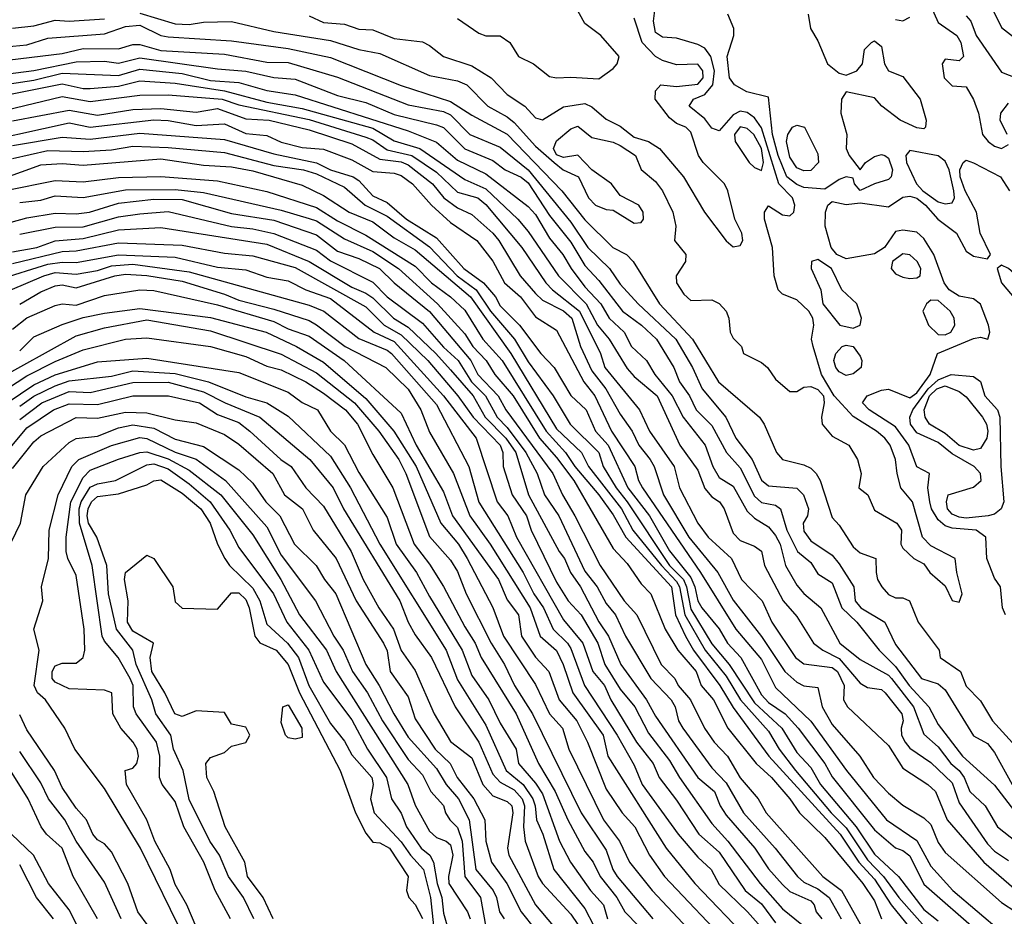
# Model space of a CAD drawing. Header units: metres. Extents: x -51132 to -49532, y -231222 to -229437.
# Tile 283 of 656: x -50718 to -50648, y -230371 to -230307. Entities that reach past the tile are written whole.
import ezdxf

# ---------------------------------------------------------------- set-up
doc = ezdxf.new("R2010")
doc.units = ezdxf.units.M
for name, color, linetype in [('CONTOUR_HALF', 8, 'Continuous'), ('CONTOUR_INDEX', 1, 'Continuous'), ('CONTOUR_INTER', 3, 'Continuous')]:
    doc.layers.add(name, color=color, linetype=linetype)

msp = doc.modelspace()

# ---------------------------------------------------------------- linework, layer by layer
at = {"layer": 'CONTOUR_HALF'}
for points, elevation in [([(-50662.277, -230306.759), (-50662.106, -230307.759), (-50661.58, -230308.639), (-50660.904, -230310.259), (-50660.08, -230310.936), (-50659.58, -230311.075), (-50658.833, -230310.759), (-50658.43, -230310.259), (-50658.277, -230309.259), (-50657.79, -230308.759), (-50657.58, -230308.641), (-50657.08, -230309.033), (-50656.863, -230310.259), (-50656.58, -230310.754), (-50655.58, -230311.175), (-50654.351, -230312.759), (-50653.929, -230314.259), (-50653.965, -230314.759), (-50654.08, -230314.861), (-50654.58, -230314.802), (-50655.767, -230314.259), (-50657.049, -230313.259), (-50657.58, -230312.672), (-50659.58, -230312.261), (-50659.903, -230312.759), (-50659.959, -230313.759), (-50659.541, -230315.259), (-50659.58, -230316.259), (-50659.373, -230316.759), (-50658.58, -230317.779), (-50658.22, -230317.259), (-50657.58, -230316.815), (-50657.08, -230316.674), (-50656.839, -230316.759), (-50656.58, -230316.936), (-50656.308, -230317.759), (-50656.39, -230318.259), (-50656.58, -230318.459), (-50657.58, -230318.748), (-50658.58, -230319.235), (-50658.985, -230318.759), (-50659.08, -230318.353), (-50659.578, -230318.259), (-50660.08, -230318.45), (-50661.08, -230319.145), (-50662.58, -230319.007), (-50663.08, -230318.795), (-50663.774, -230318.259), (-50664.4, -230316.759), (-50664.807, -230315.259), (-50665.08, -230312.631), (-50666.624, -230312.259), (-50667.477, -230311.759), (-50667.835, -230311.259), (-50668.011, -230309.759), (-50667.532, -230308.259), (-50667.524, -230307.759), (-50667.955, -230306.759)], 15.5), ([(-50720.08, -230309.171), (-50717.58, -230308.92), (-50716.08, -230308.451), (-50712.08, -230308.156), (-50710.58, -230307.619), (-50709.58, -230307.536), (-50708.08, -230308.256), (-50707.58, -230308.369), (-50703.08, -230308.652), (-50699.08, -230309.175), (-50696.08, -230309.811), (-50691.08, -230311.803), (-50687.58, -230312.934), (-50686.08, -230313.897), (-50683.58, -230315.241), (-50679.709, -230319.259), (-50678.08, -230321.317), (-50676.086, -230323.259), (-50675.13, -230323.759), (-50674.657, -230324.259), (-50672.8, -230327.259), (-50670.458, -230329.759), (-50668.617, -230332.759), (-50665.708, -230335.259), (-50665.377, -230335.759), (-50664.508, -230337.759), (-50664.08, -230338.256), (-50662.58, -230338.629), (-50662.08, -230338.876), (-50661.694, -230339.259), (-50661.421, -230339.759), (-50660.58, -230342.357), (-50660.08, -230342.896), (-50659.08, -230344.43), (-50658.58, -230344.873), (-50657.482, -230345.259), (-50657.469, -230346.259), (-50657.356, -230346.759), (-50657.052, -230347.259), (-50656.58, -230347.805), (-50656.08, -230348.06), (-50655.58, -230348.056), (-50655.095, -230348.259), (-50654.486, -230349.759), (-50652.988, -230351.759), (-50652.927, -230352.259), (-50651.491, -230353.259), (-50651.08, -230354.301), (-50650.08, -230355.342), (-50649.235, -230356.759), (-50647.58, -230358.57)], 15.5), ([(-50697.58, -230306.87), (-50696.58, -230307.339), (-50695.08, -230307.468), (-50694.08, -230307.806), (-50693.08, -230307.854), (-50691.58, -230308.478), (-50689.58, -230308.716), (-50689.08, -230308.961), (-50688.071, -230309.759), (-50686.08, -230310.408), (-50684.704, -230311.259), (-50683.58, -230312.448), (-50682.327, -230313.259), (-50681.58, -230314.096), (-50681.08, -230314.226), (-50679.58, -230313.312), (-50678.08, -230313.083), (-50677.58, -230313.313), (-50676.58, -230314.187), (-50675.58, -230314.69), (-50674.58, -230315.451), (-50673.576, -230315.759), (-50672.793, -230316.259), (-50671.101, -230318.259), (-50669.615, -230320.759), (-50668.08, -230322.793), (-50667.58, -230323.205), (-50667.08, -230323.131), (-50666.887, -230322.759), (-50666.975, -230322.259), (-50667.473, -230321.259), (-50667.954, -230319.259), (-50668.184, -230318.759), (-50669.692, -230317.259), (-50670.027, -230316.759), (-50670.58, -230315.11), (-50670.924, -230314.759), (-50671.58, -230314.499), (-50672.08, -230314.08), (-50673.094, -230312.759), (-50673.08, -230312.176), (-50672.691, -230311.759), (-50671.58, -230311.864), (-50670.08, -230311.718), (-50669.707, -230311.259), (-50669.72, -230310.759), (-50670.08, -230310.284), (-50671.58, -230310.349), (-50672.58, -230310.038), (-50673.08, -230309.757), (-50674.025, -230308.759), (-50674.58, -230307.034)], 14.5), ([(-50651.08, -230306.879), (-50650.755, -230307.259), (-50650.382, -230308.259), (-50648.58, -230310.863), (-50647.08, -230311.452)], 14.5), ([(-50720.58, -230311.191), (-50717.08, -230310.733), (-50714.08, -230310.119), (-50712.08, -230310.074), (-50711.08, -230310.224), (-50709.58, -230309.837), (-50704.08, -230310.633), (-50702.08, -230310.779), (-50700.08, -230311.226), (-50698.58, -230311.364), (-50695.58, -230312.502), (-50693.58, -230313.005), (-50691.58, -230313.861), (-50688.58, -230314.577), (-50688.08, -230314.763), (-50686.58, -230316.293), (-50684.58, -230317.1), (-50683.726, -230317.759), (-50682.58, -230318.28), (-50682.08, -230318.68), (-50680.58, -230321.002), (-50679.08, -230322.878), (-50678.08, -230324.548), (-50677.08, -230325.606), (-50675.411, -230327.759), (-50674.06, -230328.759), (-50673.015, -230329.759), (-50671.778, -230331.759), (-50671.384, -230332.759), (-50670.676, -230333.759), (-50670.195, -230334.759), (-50669.08, -230335.858), (-50668.062, -230337.759), (-50667.08, -230338.843), (-50666.08, -230340.853), (-50665.58, -230341.298), (-50664.58, -230341.503), (-50664.227, -230341.759), (-50663.783, -230343.259), (-50663.026, -230344.759), (-50662.08, -230345.537), (-50661.58, -230346.355), (-50660.58, -230346.981), (-50659.877, -230348.759), (-50658.832, -230349.759), (-50657.239, -230351.759), (-50656.08, -230352.897), (-50655.115, -230354.259), (-50653.73, -230355.759), (-50653.08, -230357.014), (-50651.349, -230359.259), (-50649.08, -230361.311), (-50647.205, -230363.759)], 16.5), ([(-50719.08, -230312.482), (-50715.08, -230311.673), (-50713.58, -230312.017), (-50713.08, -230312.019), (-50711.08, -230311.86), (-50709.58, -230311.475), (-50707.08, -230311.648), (-50703.58, -230312.179), (-50700.58, -230312.976), (-50698.08, -230313.426), (-50693.08, -230314.825), (-50691.58, -230315.708), (-50689.763, -230316.259), (-50686.58, -230318.451), (-50685.08, -230319.103), (-50682.826, -230321.259), (-50682.08, -230322.138), (-50679.944, -230325.259), (-50677.988, -230327.259), (-50677.175, -230328.759), (-50676.349, -230329.759), (-50675.08, -230331.816), (-50674.58, -230332.384), (-50672.952, -230333.759), (-50671.352, -230337.259), (-50670.08, -230339.01), (-50669.58, -230340.307), (-50669.08, -230340.897), (-50668.537, -230341.259), (-50668.228, -230341.759), (-50667.58, -230343.472), (-50667.08, -230344), (-50666.08, -230344.388), (-50665.58, -230344.743), (-50665.365, -230345.759), (-50664.036, -230348.259), (-50663.08, -230349.358), (-50661.882, -230351.259), (-50661.228, -230351.759), (-50660.08, -230352.341), (-50658.58, -230354.08), (-50658.08, -230354.384), (-50657.08, -230354.54), (-50656.825, -230354.759), (-50655.639, -230356.259), (-50655.558, -230356.759), (-50655.692, -230357.259), (-50655.661, -230357.759), (-50655.41, -230358.259), (-50655.08, -230358.69), (-50653.58, -230359.707), (-50652.08, -230361.133), (-50651.58, -230362.55), (-50649.58, -230365.463), (-50649.08, -230365.964), (-50648.08, -230366.622)], 17.5), ([(-50718.58, -230314.312), (-50714.58, -230313.539), (-50712.58, -230313.897), (-50710.08, -230313.511), (-50708.08, -230313.429), (-50705.58, -230313.683), (-50704.08, -230313.441), (-50702.08, -230314.156), (-50700.426, -230314.259), (-50697.58, -230314.94), (-50694.58, -230315.919), (-50692.58, -230317.005), (-50691.08, -230317.203), (-50690.58, -230317.404), (-50688.857, -230318.759), (-50688.056, -230319.759), (-50687.08, -230320.461), (-50686.08, -230320.93), (-50684.58, -230322.254), (-50684.158, -230322.759), (-50682.666, -230325.259), (-50681.58, -230326.52), (-50681.08, -230326.987), (-50679.58, -230327.755), (-50678.993, -230328.259), (-50678.385, -230330.259), (-50677.58, -230331.998), (-50676.601, -230333.259), (-50675.58, -230335.059), (-50674.724, -230336.259), (-50674.265, -230337.259), (-50673.459, -230338.259), (-50673.168, -230338.759), (-50672.511, -230340.759), (-50670.713, -230343.759), (-50668.67, -230346.259), (-50667.58, -230348.202), (-50665.58, -230350.784), (-50663.923, -230353.259), (-50663.08, -230354.006), (-50662.58, -230354.273), (-50661.58, -230354.387), (-50661.276, -230355.759), (-50660.58, -230357.015), (-50658.615, -230359.259), (-50657.643, -230360.759), (-50656.58, -230361.861), (-50655.58, -230362.723), (-50654.08, -230363.621), (-50653.58, -230364.092), (-50653.08, -230365.36), (-50652.58, -230366.06), (-50648.58, -230369.613), (-50647.58, -230370.267)], 18.5), ([(-50718.58, -230316.054), (-50715.08, -230315.453), (-50713.08, -230315.607), (-50709.58, -230315.168), (-50703.58, -230315.624), (-50700.08, -230316.629), (-50697.08, -230317.264), (-50696.08, -230317.776), (-50694.474, -230318.259), (-50694.08, -230318.52), (-50693.08, -230319.602), (-50692.08, -230320.071), (-50690.7, -230321.259), (-50688.58, -230322.572), (-50686.65, -230324.759), (-50685.241, -230325.759), (-50684.409, -230326.759), (-50684.08, -230327.389), (-50682.708, -230328.759), (-50681.197, -230330.759), (-50680.261, -230331.759), (-50679.08, -230333.743), (-50677.977, -230334.759), (-50677.314, -230336.259), (-50676.417, -230337.259), (-50675.043, -230340.259), (-50673.51, -230342.259), (-50672.08, -230344.713), (-50670.58, -230346.612), (-50670.293, -230347.259), (-50670.08, -230348.262), (-50669.801, -230348.759), (-50668.58, -230350.246), (-50667.992, -230351.259), (-50667.028, -230352.259), (-50665.58, -230354.9), (-50665.08, -230355.462), (-50663.891, -230356.259), (-50662.979, -230357.259), (-50661.091, -230359.759), (-50660.58, -230360.703), (-50657.58, -230364.463), (-50656.08, -230365.736), (-50655.58, -230365.921), (-50655.08, -230366.294), (-50654.08, -230368.294), (-50650.142, -230371.759)], 19.5), ([(-50667.08, -230314.738), (-50667.487, -230315.259), (-50667.431, -230315.759), (-50666.456, -230317.259), (-50666.08, -230317.607), (-50665.58, -230317.824), (-50665.444, -230317.259), (-50665.581, -230316.259), (-50666.12, -230315.259), (-50666.58, -230314.836), (-50667.08, -230314.738)], 14.5), ([(-50722.08, -230319.407), (-50716.58, -230317.416), (-50715.08, -230317.326), (-50713.58, -230317.44), (-50708.08, -230316.998), (-50705.08, -230317.434), (-50703.08, -230317.561), (-50701.58, -230317.835), (-50698.08, -230318.844), (-50696.58, -230319.578), (-50694.749, -230320.759), (-50693.08, -230321.45), (-50691.58, -230322.57), (-50690.08, -230323.427), (-50686.171, -230326.759), (-50683.323, -230330.759), (-50680.08, -230336.097), (-50678.32, -230337.759), (-50677.809, -230338.759), (-50675.473, -230341.759), (-50674.67, -230343.259), (-50672.656, -230345.759), (-50671.58, -230346.888), (-50671.374, -230347.259), (-50670.995, -230349.259), (-50669.556, -230351.759), (-50668.08, -230353.595), (-50667.06, -230355.259), (-50665.08, -230357.48), (-50664.316, -230358.759), (-50663.174, -230360.259), (-50660.634, -230363.259), (-50659.58, -230364.327), (-50658.08, -230366.573), (-50656.945, -230367.759), (-50655.86, -230369.259), (-50653.638, -230371.759)], 20.5), ([(-50648.303, -230349.259), (-50648.51, -230348.759), (-50648.656, -230347.259), (-50649.08, -230346.648), (-50649.631, -230345.259), (-50649.697, -230343.759), (-50650.37, -230343.259), (-50652.08, -230343.111), (-50652.58, -230342.955), (-50653.08, -230342.541), (-50653.53, -230341.759), (-50653.664, -230341.259), (-50653.811, -230340.259), (-50653.681, -230339.259), (-50654.58, -230338.79), (-50655.147, -230337.259), (-50656.08, -230335.945), (-50657.947, -230334.759), (-50658.417, -230334.259), (-50658.094, -230333.759), (-50657.08, -230333.349), (-50656.58, -230333.284), (-50655.08, -230333.909), (-50654.58, -230333.553), (-50653.641, -230332.259), (-50653.122, -230330.759), (-50650.58, -230329.69), (-50650.08, -230329.618), (-50649.55, -230329.759), (-50649.408, -230329.259), (-50649.498, -230328.759), (-50650.08, -230327.265), (-50650.58, -230326.887), (-50651.58, -230326.702), (-50652.285, -230326.259), (-50652.653, -230325.759), (-50653.372, -230323.759), (-50654.08, -230322.621), (-50654.58, -230322.172), (-50655.58, -230322.044), (-50656.08, -230322.128), (-50656.877, -230323.259), (-50657.58, -230323.706), (-50659.58, -230324.059), (-50660.25, -230323.759), (-50660.642, -230323.259), (-50661.079, -230321.759), (-50661.052, -230320.759), (-50660.87, -230320.259), (-50660.58, -230320.019), (-50659.58, -230320.229), (-50658.58, -230320.11), (-50656.58, -230320.381), (-50655.58, -230319.702), (-50655.08, -230319.629), (-50654.58, -230319.779), (-50653.956, -230320.259), (-50653.093, -230321.259), (-50651.764, -230322.259), (-50651.08, -230323.519), (-50650.58, -230323.868), (-50649.58, -230324.076), (-50649.364, -230323.759), (-50650.099, -230322.259), (-50650.348, -230320.759), (-50651.17, -230319.259), (-50651.522, -230318.259), (-50651.533, -230317.759), (-50651.29, -230317.259), (-50651.08, -230317.096), (-50650.58, -230317.276), (-50648.652, -230318.259), (-50648.016, -230319.259)], 15.5), ([(-50718.08, -230320.07), (-50716.58, -230319.905), (-50715.58, -230319.602), (-50713.58, -230319.723), (-50710.58, -230319.173), (-50707.08, -230319.167), (-50705.08, -230319.38), (-50699.58, -230320.626), (-50697.58, -230321.201), (-50697.08, -230321.388), (-50695.08, -230322.64), (-50693.08, -230323.546), (-50691.269, -230324.759), (-50688.516, -230327.259), (-50686.58, -230329.361), (-50685.996, -230330.259), (-50685.061, -230331.259), (-50684.445, -230332.259), (-50683.16, -230333.759), (-50681.282, -230336.759), (-50680.08, -230338.115), (-50678.859, -230339.759), (-50676.08, -230344.568), (-50675.08, -230345.629), (-50674.08, -230347.049), (-50673.406, -230347.759), (-50672.404, -230350.259), (-50671.506, -230351.759), (-50670.206, -230353.259), (-50669.846, -230354.259), (-50668.967, -230355.259), (-50667.966, -230357.259), (-50665.951, -230359.759), (-50664.863, -230360.759), (-50663.572, -230362.259), (-50662.889, -230363.259), (-50661.08, -230364.997), (-50658.4, -230368.259), (-50657.58, -230369.483), (-50657.09, -230370.759)], 21.5), ([(-50718.08, -230322.316), (-50715.58, -230321.832), (-50713.58, -230321.791), (-50711.08, -230321.101), (-50709.58, -230320.873), (-50707.58, -230320.717), (-50703.08, -230321.781), (-50701.58, -230321.937), (-50700.08, -230322.267), (-50697.08, -230323.462), (-50696.08, -230324.218), (-50693.08, -230325.709), (-50692.08, -230326.761), (-50689.58, -230328.624), (-50688.08, -230330.307), (-50687.046, -230331.259), (-50686.096, -230332.759), (-50685.115, -230333.759), (-50684.276, -230335.259), (-50683.58, -230335.989), (-50682.263, -230337.759), (-50681.46, -230339.259), (-50680.942, -230340.759), (-50679.916, -230342.259), (-50678.08, -230346.164), (-50677.208, -230347.259), (-50676.58, -230348.445), (-50675.92, -230349.259), (-50675.203, -230350.759), (-50673.413, -230353.759), (-50671.978, -230355.259), (-50671.68, -230355.759), (-50671.439, -230356.759), (-50671.15, -230357.259), (-50669.08, -230360.075), (-50668.08, -230361.131), (-50666.855, -230363.259), (-50664.606, -230365.759), (-50663.027, -230367.759), (-50662.58, -230368.161), (-50661.58, -230368.626), (-50660.776, -230369.259), (-50659.944, -230370.759)], 22.5), ([(-50718.58, -230324.401), (-50715.08, -230323.551), (-50714.08, -230323.497), (-50711.08, -230322.932), (-50706.58, -230323.1), (-50703.58, -230323.655), (-50701.58, -230323.858), (-50698.58, -230324.669), (-50693.58, -230327.463), (-50692.277, -230328.759), (-50691.08, -230329.446), (-50689.191, -230331.259), (-50687.065, -230333.759), (-50685.983, -230335.259), (-50684.081, -230337.259), (-50683.893, -230337.759), (-50683.862, -230338.759), (-50683.225, -230340.759), (-50682.21, -230342.259), (-50681.883, -230343.259), (-50680.08, -230346.932), (-50679.258, -230348.259), (-50678.344, -230349.259), (-50677.15, -230351.259), (-50676.653, -230352.759), (-50675.58, -230354.511), (-50674.541, -230355.759), (-50673.58, -230357.628), (-50672.08, -230359.555), (-50671.375, -230360.759), (-50669.08, -230364.015), (-50667.96, -230365.259), (-50665.679, -230368.259), (-50664.08, -230370.052), (-50661.353, -230372.259)], 23.5), ([(-50719.886, -230326.759), (-50716.369, -230325.259), (-50715.58, -230325.033), (-50714.08, -230325.156), (-50712.58, -230324.895), (-50711.58, -230324.565), (-50710.08, -230324.438), (-50706.08, -230324.979), (-50697.58, -230327.341), (-50696.547, -230327.759), (-50694.08, -230329.693), (-50692.08, -230330.52), (-50691.761, -230330.759), (-50688.58, -230334.368), (-50686.289, -230338.759), (-50685.58, -230341.282), (-50682.44, -230346.259), (-50681.693, -230347.759), (-50681.013, -230348.759), (-50680.32, -230350.259), (-50679.308, -230351.259), (-50679.08, -230351.643), (-50678.104, -230354.259), (-50675.799, -230357.759), (-50674.58, -230359.878), (-50674.022, -230361.259), (-50671.463, -230364.759), (-50670.08, -230366.398), (-50669.142, -230367.259), (-50668.58, -230368.323), (-50666.557, -230370.259), (-50665.249, -230371.759)], 24.5), ([(-50648.58, -230324.504), (-50648.883, -230324.759), (-50648.585, -230325.759), (-50647.58, -230326.958), (-50647.441, -230325.759), (-50647.509, -230325.259), (-50648.08, -230324.747), (-50648.58, -230324.504)], 15.5), ([(-50718.58, -230329.042), (-50717.58, -230328.231), (-50715.58, -230327.36), (-50715.08, -230327.25), (-50714.08, -230327.337), (-50712.08, -230326.652), (-50709.58, -230326.256), (-50708.58, -230326.297), (-50704.08, -230327.317), (-50700.08, -230328.508), (-50699.08, -230329.006), (-50697.58, -230329.529), (-50695.117, -230331.259), (-50691.08, -230334.98), (-50690.022, -230337.259), (-50688.08, -230340.548), (-50687.438, -230342.259), (-50684.198, -230346.759), (-50683.58, -230348.198), (-50682.777, -230349.259), (-50682.562, -230350.759), (-50681.58, -230352.24), (-50680.629, -230353.259), (-50679.899, -230355.259), (-50678.653, -230356.759), (-50677.881, -230358.259), (-50676.58, -230361.596), (-50675.448, -230363.259), (-50674.532, -230364.259), (-50673.492, -230366.259), (-50672.443, -230367.759), (-50667.708, -230372.759)], 25.5), ([(-50719.988, -230332.759), (-50714.08, -230329.522), (-50712.08, -230328.939), (-50709.08, -230328.374), (-50704.58, -230329.164), (-50699.58, -230330.817), (-50697.08, -230332.13), (-50694.373, -230334.259), (-50692.668, -230336.259), (-50691.237, -230338.259), (-50690.748, -230339.259), (-50689.08, -230343.709), (-50687.58, -230345.383), (-50687.08, -230346.184), (-50686.475, -230347.759), (-50684.711, -230351.259), (-50683.754, -230352.759), (-50683.058, -230354.259), (-50681.776, -230356.259), (-50678.336, -230363.259), (-50676.58, -230365.903), (-50676.099, -230367.259), (-50675.79, -230367.759), (-50673.268, -230370.759)], 26.5), ([(-50659.867, -230330.259), (-50659.58, -230330.168), (-50659.08, -230330.267), (-50658.58, -230330.94), (-50658.466, -230331.259), (-50658.511, -230331.759), (-50659.08, -230332.209), (-50659.58, -230332.317), (-50660.08, -230332.069), (-50660.309, -230331.759), (-50660.446, -230331.259), (-50660.321, -230330.759), (-50659.867, -230330.259)], 15.5), ([(-50718.972, -230334.259), (-50717.08, -230332.987), (-50715.58, -230332.274), (-50712.58, -230331.363), (-50709.08, -230331.095), (-50702.58, -230332.103), (-50699.08, -230333.497), (-50698.08, -230334.224), (-50697.01, -230334.759), (-50696.09, -230336.259), (-50695.08, -230337.217), (-50694.08, -230339.174), (-50692.08, -230342.369), (-50691.439, -230344.259), (-50689.982, -230346.259), (-50689.08, -230347.959), (-50686.751, -230351.759), (-50686.08, -230353.547), (-50684.873, -230355.259), (-50684.08, -230356.909), (-50682.941, -230358.759), (-50682.763, -230359.759), (-50681.58, -230361.149), (-50681.08, -230361.925), (-50679.869, -230365.259), (-50679.083, -230366.759), (-50677.689, -230368.759), (-50676.746, -230369.759), (-50676.476, -230370.759)], 27.5), ([(-50718.08, -230335.423), (-50716.504, -230334.259), (-50714.58, -230333.457), (-50713.08, -230333.511), (-50710.08, -230332.821), (-50707.58, -230332.796), (-50705.08, -230333.474), (-50703.527, -230334.259), (-50701.08, -230335.263), (-50697.533, -230338.259), (-50695.889, -230340.259), (-50695.163, -230341.759), (-50691.171, -230348.259), (-50690.59, -230349.759), (-50690.08, -230350.676), (-50688.942, -230352.259), (-50687.261, -230355.759), (-50685.573, -230358.259), (-50684.58, -230360.513), (-50684.08, -230361.078), (-50683.08, -230361.643), (-50682.51, -230362.259), (-50682.342, -230362.759), (-50682.415, -230364.259), (-50682.304, -230365.259), (-50681.372, -230367.759), (-50681.064, -230368.259), (-50679.08, -230370.437), (-50677.58, -230372.614)], 28.5), ([(-50653.153, -230333.259), (-50652.58, -230333.054), (-50651.58, -230333.453), (-50651.08, -230333.829), (-50649.922, -230335.259), (-50649.653, -230335.759), (-50649.558, -230336.259), (-50649.624, -230336.759), (-50650.08, -230337.483), (-50650.58, -230337.597), (-50651.58, -230337.265), (-50652.58, -230336.425), (-50653.682, -230335.759), (-50653.992, -230335.259), (-50654.068, -230334.759), (-50653.674, -230333.759), (-50653.153, -230333.259)], 16.5), ([(-50718.58, -230338.888), (-50717.08, -230337.02), (-50716.58, -230336.597), (-50714.08, -230335.28), (-50712.58, -230335.328), (-50710.58, -230334.913), (-50709.08, -230334.95), (-50707.08, -230335.457), (-50705.58, -230335.656), (-50703.58, -230336.498), (-50702.58, -230337.179), (-50700.154, -230339.259), (-50699.331, -230340.759), (-50698.065, -230341.759), (-50697.296, -230343.259), (-50695.677, -230345.259), (-50694.272, -230348.259), (-50692.328, -230351.259), (-50692.08, -230351.788), (-50691.866, -230353.259), (-50690.58, -230355.062), (-50690.08, -230356.607), (-50688.676, -230358.759), (-50687.605, -230359.759), (-50687.11, -230360.759), (-50685.933, -230362.259), (-50685.163, -230363.759), (-50685.092, -230365.259), (-50684.676, -230366.759), (-50683.602, -230368.259), (-50682.593, -230370.259), (-50681.58, -230371.532)], 29.5), ([(-50706.332, -230372.259), (-50709.536, -230365.759), (-50712.08, -230361.527), (-50714.176, -230358.759), (-50714.889, -230357.259), (-50716.26, -230355.259), (-50716.809, -230354.759), (-50717.061, -230354.259), (-50716.703, -230351.759), (-50717.079, -230350.259), (-50716.435, -230348.259), (-50716.525, -230347.259), (-50716.041, -230345.259), (-50715.987, -230343.259), (-50715.368, -230340.759), (-50714.39, -230338.759), (-50713.898, -230338.259), (-50711.58, -230337.278), (-50709.58, -230336.695), (-50709.08, -230336.766), (-50707.08, -230337.741), (-50705.58, -230338.246), (-50703.505, -230339.759), (-50700.58, -230343.033), (-50699.58, -230345.027), (-50697.133, -230348.259), (-50695.845, -230350.759), (-50695.185, -230351.759), (-50694.528, -230353.259), (-50693.467, -230354.759), (-50692.399, -230356.759), (-50690.58, -230359.494), (-50689.58, -230360.573), (-50688.986, -230361.759), (-50688.08, -230362.739), (-50687.942, -230363.259), (-50687.63, -230363.759), (-50687.08, -230364.288), (-50686.756, -230365.259), (-50686.574, -230367.759), (-50685.454, -230369.259), (-50685.08, -230371.349)], 30.5), ([(-50703.158, -230370.759), (-50704.255, -230368.759), (-50705.046, -230366.759), (-50706.46, -230364.259), (-50707.08, -230362.457), (-50708, -230361.259), (-50708.173, -230360.759), (-50708.17, -230359.259), (-50708.385, -230358.259), (-50709.834, -230356.259), (-50710.021, -230355.759), (-50710.058, -230354.259), (-50710.268, -230353.759), (-50711.106, -230352.259), (-50712.08, -230351.116), (-50712.232, -230350.759), (-50712.961, -230345.759), (-50713.858, -230342.759), (-50713.88, -230341.759), (-50713.735, -230341.259), (-50713.08, -230340.227), (-50712.58, -230339.987), (-50711.301, -230339.759), (-50709.08, -230338.631), (-50708.58, -230338.561), (-50707.58, -230338.93), (-50706.08, -230339.973), (-50704.588, -230341.259), (-50703.215, -230343.259), (-50702.58, -230344.483), (-50700.113, -230347.759), (-50699.176, -230349.759), (-50697.606, -230351.759), (-50696.58, -230354.01), (-50694.58, -230356.678), (-50693.46, -230358.759), (-50692.122, -230360.759), (-50691.768, -230362.259), (-50691.08, -230363.285), (-50690.7, -230364.259), (-50689.667, -230365.759), (-50689.058, -230366.259), (-50688.78, -230366.759), (-50688.527, -230368.259), (-50688.203, -230369.259), (-50688.08, -230370.364), (-50687.679, -230371.759)], 31.5), ([(-50700.138, -230370.759), (-50700.854, -230369.259), (-50701.947, -230367.759), (-50702.146, -230366.759), (-50703.525, -230364.259), (-50704.343, -230361.759), (-50704.831, -230360.759), (-50704.897, -230359.759), (-50704.58, -230359.352), (-50703.58, -230358.992), (-50703.08, -230358.537), (-50702.08, -230358.275), (-50701.791, -230357.759), (-50702.08, -230357.204), (-50703.08, -230356.995), (-50703.58, -230356.152), (-50705.58, -230356.052), (-50706.58, -230356.448), (-50707.104, -230356.259), (-50707.798, -230354.759), (-50708.723, -230353.259), (-50708.833, -230352.259), (-50708.597, -230351.259), (-50710.08, -230350.397), (-50710.439, -230349.759), (-50710.406, -230348.259), (-50710.66, -230346.759), (-50710.601, -230346.259), (-50709.08, -230345.033), (-50708.58, -230345.267), (-50707.248, -230347.259), (-50707.08, -230348.328), (-50706.58, -230348.79), (-50704.08, -230348.849), (-50703.08, -230347.693), (-50702.58, -230347.703), (-50702.08, -230348.171), (-50701.848, -230348.759), (-50701.445, -230350.759), (-50701.08, -230351.222), (-50699.93, -230351.759), (-50699.068, -230352.759), (-50698.28, -230354.759), (-50695.399, -230360.259), (-50694.319, -230363.259), (-50693.58, -230364.706), (-50693.08, -230365.331), (-50692.58, -230365.391), (-50691.905, -230365.759), (-50690.58, -230367.754), (-50690.708, -230368.759), (-50690.54, -230369.259), (-50690.08, -230369.738), (-50689.58, -230370.746)], 32.5), ([(-50710.887, -230370.759), (-50712.08, -230368.174), (-50714.086, -230365.259), (-50714.881, -230363.759), (-50716.035, -230362.259), (-50716.58, -230361.125), (-50718.08, -230358.912)], 29.5), ([(-50712.97, -230373.259), (-50714.58, -230370.113), (-50716.046, -230368.259), (-50717.107, -230366.259), (-50718.667, -230364.759)], 28.5)]:
    msp.add_lwpolyline(points, dxfattribs=dict(at, elevation=elevation))
at = {"layer": 'CONTOUR_INDEX'}
for points, elevation in [([(-50709.58, -230306.684), (-50707.08, -230307.432), (-50706.08, -230307.479), (-50705.08, -230307.321), (-50703.08, -230307.285), (-50700.08, -230307.99), (-50696.08, -230308.625), (-50694.08, -230309.267), (-50692.58, -230309.547), (-50689.08, -230311.103), (-50687.08, -230311.476), (-50686.433, -230311.759), (-50684.953, -230313.259), (-50683.58, -230314.01), (-50683.08, -230314.418), (-50681.58, -230316.086), (-50680.254, -230317.259), (-50679.614, -230317.759), (-50678.519, -230318.259), (-50677.813, -230319.759), (-50677.327, -230320.259), (-50676.58, -230320.575), (-50676.08, -230320.612), (-50674.58, -230321.552), (-50674.08, -230321.505), (-50673.931, -230321.259), (-50673.961, -230320.759), (-50674.245, -230320.259), (-50675.58, -230319.574), (-50676.201, -230318.759), (-50677.587, -230317.759), (-50678.58, -230316.722), (-50679.58, -230316.908), (-50680.08, -230316.707), (-50680.301, -230316.259), (-50680.08, -230315.72), (-50679.08, -230314.865), (-50678.58, -230314.674), (-50677.58, -230315.475), (-50676.08, -230315.809), (-50675.58, -230316.043), (-50674.487, -230316.759), (-50674.08, -230317.743), (-50673.08, -230318.592), (-50672.58, -230319.246), (-50671.843, -230320.759), (-50671.634, -230321.759), (-50671.729, -230322.759), (-50670.931, -230323.759), (-50670.945, -230324.259), (-50671.625, -230325.259), (-50671.599, -230325.759), (-50671.08, -230326.573), (-50670.58, -230327.011), (-50669.08, -230326.957), (-50668.58, -230327.218), (-50668.079, -230327.759), (-50667.889, -230328.259), (-50667.788, -230329.259), (-50667.58, -230329.672), (-50666.998, -230330.259), (-50666.839, -230330.759), (-50665.58, -230331.406), (-50665.146, -230331.759), (-50664.58, -230332.568), (-50663.58, -230333.462), (-50663.08, -230333.446), (-50662.58, -230333.156), (-50662.08, -230333.086), (-50661.58, -230333.308), (-50661.194, -230333.759), (-50661.127, -230334.259), (-50661.33, -230335.259), (-50661.274, -230335.759), (-50660.58, -230336.618), (-50659.387, -230337.259), (-50658.784, -230338.259), (-50658.527, -230339.259), (-50658.678, -230340.259), (-50658.044, -230340.759), (-50657.58, -230341.847), (-50656, -230342.759), (-50655.662, -230343.259), (-50655.718, -230344.259), (-50655.58, -230344.527), (-50654.801, -230345.259), (-50654.08, -230345.632), (-50653.653, -230346.259), (-50652.58, -230347.196), (-50652.08, -230348.234), (-50651.58, -230348.354), (-50651.368, -230347.759), (-50651.753, -230346.259), (-50651.859, -230345.259), (-50653.58, -230344.378), (-50654.168, -230343.759), (-50654.875, -230341.259), (-50655.705, -230340.259), (-50655.978, -230339.259), (-50656.08, -230338.252), (-50656.469, -230337.259), (-50656.835, -230336.759), (-50657.435, -230336.259), (-50659.08, -230335.231), (-50660.427, -230333.759), (-50661.337, -230332.259), (-50661.917, -230330.259), (-50662.042, -230329.759), (-50661.876, -230328.759), (-50661.947, -230328.259), (-50662.219, -230327.759), (-50663.08, -230326.955), (-50664.08, -230326.573), (-50664.398, -230326.259), (-50664.679, -230325.259), (-50664.787, -230323.259), (-50665.36, -230321.259), (-50665.355, -230320.759), (-50665.08, -230320.32), (-50664.08, -230320.941), (-50663.58, -230321.014), (-50663.28, -230320.759), (-50663.222, -230320.259), (-50663.383, -230319.759), (-50664.339, -230318.759), (-50665.58, -230314.786), (-50666.08, -230314.083), (-50666.58, -230313.716), (-50667.08, -230313.607), (-50667.58, -230313.873), (-50668.58, -230314.999), (-50669.08, -230314.827), (-50669.58, -230314.155), (-50670.69, -230313.259), (-50670.399, -230312.759), (-50669.58, -230312.437), (-50669.02, -230311.759), (-50668.893, -230310.759), (-50669.153, -230309.759), (-50669.58, -230309.156), (-50670.08, -230308.912), (-50671.58, -230308.45), (-50672.58, -230308.372), (-50673.08, -230308.051), (-50673.228, -230307.259), (-50673.08, -230306.109)], 15), ([(-50653.58, -230306.183), (-50653.08, -230307.352), (-50651.758, -230308.259), (-50651.467, -230308.759), (-50651.282, -230309.759), (-50651.58, -230310.063), (-50652.58, -230309.949), (-50652.775, -230310.259), (-50652.639, -230311.259), (-50652.08, -230311.822), (-50651.08, -230311.898), (-50650.58, -230312.79), (-50650.226, -230313.759), (-50649.941, -230315.259), (-50649.54, -230315.759), (-50649.08, -230316.1), (-50648.58, -230316.27), (-50648.08, -230315.981)], 15), ([(-50718.58, -230307.737), (-50717.08, -230307.577), (-50715.58, -230307.186), (-50714.58, -230307.248), (-50712.08, -230307.092)], 15), ([(-50656.08, -230307.125), (-50655.58, -230307.22), (-50655.08, -230306.975)], 15), ([(-50648.187, -230315.259), (-50648.689, -230314.259), (-50648.637, -230313.759), (-50648.08, -230313.046)], 15), ([(-50718.58, -230316.958), (-50716.08, -230316.409), (-50713.58, -230316.461), (-50711.58, -230316.356), (-50710.08, -230316.086), (-50707.58, -230316.2), (-50703.58, -230316.54), (-50700.08, -230317.465), (-50697.984, -230317.759), (-50697.08, -230318.054), (-50695.08, -230318.995), (-50693.626, -230320.259), (-50692.08, -230321.04), (-50689.08, -230323.228), (-50687.104, -230325.259), (-50685.762, -230326.259), (-50684.751, -230327.759), (-50683.061, -230329.759), (-50682.08, -230331.357), (-50680.314, -230333.759), (-50679.12, -230335.759), (-50677.092, -230337.759), (-50676.781, -230338.759), (-50675.858, -230340.259), (-50675.074, -230341.259), (-50672.08, -230345.756), (-50671.102, -230346.759), (-50670.882, -230347.259), (-50670.58, -230348.855), (-50669.08, -230351.293), (-50667.855, -230352.759), (-50666.08, -230355.48), (-50664.138, -230357.259), (-50663.08, -230358.994), (-50662.08, -230360.055), (-50661.399, -230361.259), (-50658.875, -230364.259), (-50657.58, -230366.184), (-50655.867, -230367.759), (-50654.08, -230370.104), (-50653.08, -230370.905)], 20), ([(-50655.08, -230316.394), (-50655.37, -230316.759), (-50655.319, -230317.259), (-50654.615, -230318.759), (-50654.159, -230319.259), (-50653.08, -230320.023), (-50652.58, -230320.184), (-50652.08, -230320.092), (-50651.903, -230319.759), (-50651.955, -230319.259), (-50652.302, -230317.759), (-50652.58, -230317.15), (-50653.08, -230316.771), (-50655.08, -230316.394)], 15), ([(-50661.58, -230324.116), (-50662.044, -230324.259), (-50662.061, -230324.759), (-50661.365, -230326.259), (-50661.224, -230327.259), (-50660.037, -230328.759), (-50659.08, -230328.962), (-50658.597, -230328.759), (-50658.485, -230328.259), (-50658.833, -230327.259), (-50659.896, -230326.259), (-50660.624, -230324.759), (-50661.58, -230324.116)], 15), ([(-50655.58, -230323.717), (-50656.292, -230324.259), (-50656.406, -230324.759), (-50656.08, -230325.118), (-50655.58, -230325.356), (-50655.08, -230325.461), (-50654.58, -230325.412), (-50654.347, -230325.259), (-50654.293, -230324.759), (-50654.55, -230324.259), (-50655.08, -230323.786), (-50655.58, -230323.717)], 15), ([(-50718.08, -230327.261), (-50716.58, -230326.391), (-50715.58, -230325.97), (-50715.08, -230325.915), (-50714.08, -230326.112), (-50711.336, -230325.259), (-50710.58, -230325.148), (-50709.08, -230325.245), (-50706.58, -230325.657), (-50703.58, -230326.56), (-50702.58, -230326.988), (-50700.08, -230327.63), (-50697.58, -230328.438), (-50697.08, -230328.734), (-50695.05, -230330.259), (-50692.172, -230331.759), (-50690.58, -230333.293), (-50689.689, -230334.759), (-50689.08, -230336.331), (-50687.374, -230339.259), (-50686.212, -230342.259), (-50684.777, -230344.259), (-50681.956, -230348.759), (-50681.234, -230350.759), (-50680.08, -230351.771), (-50679.611, -230352.759), (-50678.933, -230354.759), (-50676.789, -230357.759), (-50676.447, -230359.259), (-50672.333, -230365.759), (-50670.295, -230368.259), (-50666.452, -230372.259)], 25), ([(-50653.58, -230326.996), (-50653.892, -230327.259), (-50654.144, -230327.759), (-50653.746, -230328.759), (-50653.08, -230329.414), (-50652.58, -230329.436), (-50652.174, -230329.259), (-50651.885, -230328.759), (-50651.926, -230328.259), (-50652.214, -230327.759), (-50653.08, -230327.014), (-50653.58, -230326.996)], 15), ([(-50719.001, -230344.759), (-50718.023, -230342.759), (-50717.648, -230340.759), (-50716.428, -230338.759), (-50714.58, -230337.07), (-50714.08, -230336.765), (-50712.58, -230336.605), (-50711.08, -230336.031), (-50710.08, -230335.82), (-50708.58, -230336.047), (-50707.08, -230336.823), (-50705.08, -230337.342), (-50702.58, -230338.997), (-50701.58, -230339.941), (-50700.65, -230341.259), (-50699.675, -230342.259), (-50698.632, -230344.259), (-50697.101, -230345.759), (-50696.508, -230346.759), (-50695.7, -230347.759), (-50693.58, -230352.766), (-50692.643, -230354.259), (-50691.609, -230356.259), (-50690.58, -230357.904), (-50688.58, -230360.123), (-50687.902, -230361.259), (-50687.015, -230362.259), (-50686.254, -230363.759), (-50685.784, -230367.259), (-50684.572, -230368.759), (-50684.339, -230369.259), (-50684.129, -230370.259), (-50683.789, -230370.759)], 30), ([(-50708.977, -230371.259), (-50709.721, -230370.259), (-50710.415, -230368.259), (-50711.58, -230366.008), (-50712.08, -230365.455), (-50712.58, -230365.178), (-50712.905, -230364.759), (-50713.345, -230363.759), (-50714.08, -230362.929), (-50715.08, -230361.458), (-50715.625, -230360.259), (-50717.58, -230357.38), (-50718.08, -230356.316)], 30)]:
    msp.add_lwpolyline(points, dxfattribs=dict(at, elevation=elevation))
at = {"layer": 'CONTOUR_INTER'}
for points, elevation in [([(-50687.08, -230307.051), (-50685.58, -230308.103), (-50685.08, -230308.293), (-50684.08, -230308.279), (-50683.388, -230308.759), (-50682.765, -230309.759), (-50681.723, -230310.259), (-50680.58, -230311.167), (-50680.08, -230311.27), (-50679.08, -230311.202), (-50677.08, -230311.32), (-50676.08, -230310.589), (-50675.78, -230310.259), (-50675.642, -230309.759), (-50676.955, -230308.259), (-50678.08, -230307.427), (-50678.709, -230306.259)], 14), ([(-50649.301, -230306.259), (-50648.58, -230307.693), (-50647.21, -230308.759)], 14), ([(-50719.58, -230310.083), (-50715.08, -230309.547), (-50713.58, -230309.18), (-50711.08, -230309.215), (-50710.08, -230308.894), (-50709.58, -230308.908), (-50708.08, -230309.321), (-50703.58, -230309.582), (-50700.58, -230310.156), (-50699.08, -230310.173), (-50695.58, -230311.212), (-50690.58, -230313.169), (-50688.08, -230313.651), (-50687.58, -230313.868), (-50686.21, -230315.259), (-50684.08, -230316.17), (-50682.08, -230317.778), (-50679.08, -230321.468), (-50677.87, -230323.259), (-50676.338, -230324.759), (-50675.58, -230325.853), (-50674.307, -230327.259), (-50671.632, -230329.759), (-50670.447, -230331.759), (-50669.773, -230333.259), (-50668.106, -230335.259), (-50667.38, -230336.759), (-50666.238, -230338.259), (-50665.58, -230339.72), (-50665.08, -230340.123), (-50663.08, -230340.285), (-50662.592, -230340.759), (-50662.244, -230341.759), (-50662.311, -230342.259), (-50662.623, -230342.759), (-50662.58, -230343.321), (-50662.08, -230344.027), (-50660.58, -230345.03), (-50660.08, -230345.639), (-50659.039, -230347.259), (-50658.946, -230348.259), (-50658.539, -230348.759), (-50656.842, -230349.759), (-50656.08, -230351.339), (-50654.252, -230353.759), (-50653.08, -230354.142), (-50652.58, -230354.547), (-50650.58, -230357.82), (-50649.58, -230358.343), (-50649.08, -230358.988), (-50647.838, -230361.259)], 16), ([(-50720.08, -230311.874), (-50717.08, -230311.428), (-50715.08, -230310.926), (-50711.08, -230311.089), (-50709.58, -230310.645), (-50706.58, -230310.945), (-50704.58, -230311.438), (-50702.58, -230311.593), (-50700.58, -230312.15), (-50698.58, -230312.467), (-50690.58, -230315.016), (-50688.58, -230315.822), (-50687.08, -230317.082), (-50685.08, -230318.051), (-50682.08, -230320.368), (-50681.58, -230320.935), (-50680.58, -230322.605), (-50679.629, -230323.759), (-50679.051, -230324.759), (-50678.08, -230326.041), (-50676.957, -230327.259), (-50676.356, -230328.259), (-50675.306, -230329.259), (-50674.786, -230330.259), (-50673.705, -230331.259), (-50673.117, -230332.259), (-50671.887, -230333.759), (-50671.117, -230335.259), (-50669.551, -230337.259), (-50669.013, -230338.759), (-50668.58, -230339.524), (-50667.58, -230340.144), (-50666.58, -230341.908), (-50666.08, -230342.42), (-50665.08, -230343.017), (-50664.58, -230343.632), (-50664.255, -230344.259), (-50663.887, -230345.759), (-50663.08, -230347.164), (-50662.58, -230347.739), (-50661.363, -230348.759), (-50660.037, -230351.259), (-50658.58, -230352.42), (-50656.58, -230353.522), (-50656.363, -230353.759), (-50654.825, -230355.759), (-50654.08, -230357.693), (-50653.08, -230358.59), (-50652.176, -230359.759), (-50651.574, -230360.259), (-50651.229, -230360.759), (-50650.818, -230361.759), (-50649.748, -230362.759), (-50648.863, -230364.259), (-50647.08, -230365.669)], 17), ([(-50719.08, -230313.544), (-50715.08, -230312.587), (-50713.08, -230312.942), (-50709.58, -230312.496), (-50707.58, -230312.46), (-50703.759, -230312.759), (-50702.58, -230313.18), (-50697.58, -230314.217), (-50693.58, -230315.447), (-50693.08, -230315.649), (-50692.08, -230316.361), (-50690.324, -230316.759), (-50688.58, -230317.924), (-50687.08, -230319.35), (-50685.661, -230319.759), (-50685.08, -230320.213), (-50682.527, -230323.259), (-50680.835, -230325.759), (-50680.372, -230326.259), (-50678.459, -230327.759), (-50676.981, -230330.759), (-50676.656, -230331.759), (-50674.221, -230334.759), (-50673.499, -230336.259), (-50671.752, -230338.759), (-50671.383, -230340.259), (-50670.08, -230342.766), (-50669.358, -230343.759), (-50667.686, -230345.259), (-50666.99, -230346.759), (-50665.519, -230348.259), (-50664.84, -230349.759), (-50663.157, -230352.259), (-50662.58, -230352.72), (-50660.58, -230352.983), (-50660.194, -230353.259), (-50659.733, -230354.259), (-50659.761, -230355.259), (-50659.49, -230355.759), (-50656.58, -230358.492), (-50655.58, -230360.102), (-50653.808, -230361.259), (-50653.256, -230361.759), (-50652.444, -230363.759), (-50649.828, -230366.759), (-50645.58, -230370.422)], 18), ([(-50722.08, -230316.083), (-50714.58, -230314.436), (-50713.08, -230314.76), (-50708.58, -230314.227), (-50707.58, -230314.281), (-50705.58, -230314.642), (-50703.58, -230314.509), (-50702.08, -230315.196), (-50700.58, -230315.35), (-50699.58, -230315.808), (-50698.08, -230316.177), (-50696.58, -230316.307), (-50694.58, -230317.066), (-50693.08, -230317.882), (-50691.58, -230318.011), (-50691.08, -230318.163), (-50690.272, -230318.759), (-50688.922, -230320.259), (-50687.58, -230321.492), (-50685.734, -230322.759), (-50684.58, -230324.219), (-50683.753, -230325.759), (-50682.639, -230326.759), (-50681.58, -230328.168), (-50680.08, -230329.123), (-50678.161, -230332.759), (-50677.364, -230333.759), (-50676.18, -230336.259), (-50674.533, -230338.759), (-50674.278, -230339.759), (-50673.991, -230340.259), (-50669.885, -230346.259), (-50667.38, -230350.259), (-50665.58, -230352.403), (-50664.58, -230354.39), (-50662.08, -230356.771), (-50659.56, -230360.259), (-50656.733, -230363.759), (-50654.58, -230365.211), (-50653.58, -230367.039), (-50652.04, -230368.759), (-50648.58, -230371.689)], 19), ([(-50663.371, -230314.759), (-50663.08, -230314.606), (-50662.524, -230314.759), (-50661.58, -230316.642), (-50661.541, -230317.259), (-50662.08, -230317.82), (-50662.58, -230317.846), (-50663.08, -230317.621), (-50663.58, -230316.869), (-50663.802, -230315.759), (-50663.722, -230315.259), (-50663.371, -230314.759)], 16), ([(-50719.08, -230319.23), (-50715.58, -230318.514), (-50713.58, -230318.623), (-50711.08, -230318.302), (-50708.08, -230318.24), (-50704.08, -230318.545), (-50700.58, -230319.3), (-50697.08, -230320.425), (-50695.58, -230321.381), (-50693.58, -230322.382), (-50690.08, -230324.589), (-50688.941, -230325.759), (-50687.594, -230326.759), (-50686.58, -230327.699), (-50685.307, -230329.759), (-50683.922, -230331.259), (-50680.821, -230336.259), (-50679.436, -230337.759), (-50678.775, -230338.759), (-50677.087, -230340.759), (-50676.08, -230342.186), (-50675.172, -230343.759), (-50671.949, -230347.259), (-50671.652, -230349.259), (-50670.958, -230350.759), (-50670.396, -230351.759), (-50668.521, -230354.259), (-50667.58, -230355.809), (-50665.065, -230359.259), (-50660.009, -230364.759), (-50658.674, -230366.759), (-50657.58, -230367.959), (-50656.396, -230369.759), (-50654.372, -230372.259)], 21), ([(-50720.08, -230321.855), (-50717.58, -230321.157), (-50715.58, -230320.843), (-50714.08, -230320.883), (-50713.149, -230320.759), (-50711.08, -230320.118), (-50708.58, -230319.84), (-50706.58, -230319.877), (-50703.08, -230320.85), (-50700.08, -230321.336), (-50697.08, -230322.359), (-50695.58, -230323.521), (-50694.08, -230324.052), (-50692.604, -230324.759), (-50691.58, -230325.771), (-50689.08, -230327.79), (-50686.137, -230331.259), (-50685.644, -230332.259), (-50684.211, -230333.759), (-50683.664, -230334.759), (-50680.349, -230339.259), (-50679.67, -230340.759), (-50678.776, -230342.259), (-50676.999, -230345.759), (-50675.297, -230348.259), (-50674.39, -230349.259), (-50672.674, -230352.759), (-50671.718, -230353.759), (-50671.461, -230354.259), (-50670.61, -230355.259), (-50669.62, -230357.259), (-50668.918, -230358.259), (-50667.97, -230359.259), (-50667.08, -230360.782), (-50665.81, -230362.259), (-50665.252, -230363.259), (-50661.234, -230367.759), (-50659.906, -230368.759), (-50658.58, -230371.11)], 22), ([(-50718.58, -230323.564), (-50716.871, -230323.259), (-50715.58, -230322.8), (-50713.58, -230322.62), (-50711.08, -230322.016), (-50708.08, -230321.86), (-50700.58, -230323.03), (-50697.58, -230324.245), (-50694.58, -230326.074), (-50693.58, -230326.483), (-50693.08, -230326.829), (-50691.629, -230328.259), (-50690.58, -230328.902), (-50688.617, -230330.759), (-50687.58, -230331.927), (-50685.98, -230333.759), (-50685.131, -230335.259), (-50683.669, -230336.759), (-50682.973, -230337.759), (-50682.074, -230340.759), (-50679.905, -230344.759), (-50679.523, -230345.259), (-50679.084, -230346.259), (-50678.38, -230347.259), (-50677.08, -230349.754), (-50676.409, -230350.759), (-50675.525, -230352.759), (-50673.717, -230355.259), (-50673.08, -230356.417), (-50670.08, -230360.752), (-50668.891, -230361.759), (-50668.501, -230362.759), (-50668.08, -230363.422), (-50666.043, -230365.759), (-50665.08, -230367.223), (-50664.08, -230368.331), (-50663.58, -230368.819), (-50662.08, -230369.495), (-50661.84, -230369.759), (-50661.705, -230370.259), (-50661.314, -230370.759)], 23), ([(-50719.58, -230325.535), (-50716.08, -230324.441), (-50715.08, -230324.294), (-50714.08, -230324.332), (-50711.08, -230323.792), (-50707.08, -230323.939), (-50704.08, -230324.653), (-50702.08, -230324.842), (-50700.58, -230325.353), (-50699.08, -230325.617), (-50697.82, -230326.259), (-50696.08, -230326.871), (-50692.986, -230329.259), (-50691.58, -230329.911), (-50688.092, -230333.759), (-50685.759, -230336.759), (-50684.285, -230341.259), (-50683.539, -230342.259), (-50682.92, -230343.759), (-50679.58, -230349.615), (-50678.218, -230351.259), (-50677.513, -230353.259), (-50676.694, -230354.259), (-50676.248, -230355.259), (-50674.424, -230358.259), (-50673.232, -230359.759), (-50672.825, -230360.759), (-50671.58, -230362.368), (-50670, -230364.759), (-50668.58, -230366.051), (-50666.72, -230368.759), (-50665.58, -230369.701), (-50664.58, -230371.032)], 24), ([(-50718.08, -230330.578), (-50717.08, -230329.578), (-50715.08, -230328.703), (-50713.58, -230328.224), (-50712.08, -230327.902), (-50709.58, -230327.581), (-50704.58, -230328.224), (-50700.63, -230329.259), (-50698.486, -230330.259), (-50696.58, -230331.381), (-50693.58, -230333.94), (-50691.596, -230336.259), (-50690.028, -230338.759), (-50688.272, -230342.759), (-50687.02, -230344.259), (-50686.399, -230345.259), (-50684.58, -230348.73), (-50683.825, -230350.759), (-50681.58, -230354.183), (-50680.58, -230356.254), (-50679.671, -230357.259), (-50679.21, -230358.759), (-50676.748, -230363.759), (-50675.628, -230365.259), (-50674.925, -230366.759), (-50673.317, -230368.759), (-50668.616, -230373.759)], 26), ([(-50719.58, -230333.633), (-50717.58, -230332.343), (-50715.58, -230331.332), (-50713.58, -230330.505), (-50710.58, -230329.755), (-50709.08, -230329.646), (-50704.58, -230330.279), (-50702.08, -230330.975), (-50700.58, -230331.663), (-50699.58, -230331.921), (-50697.828, -230332.759), (-50696.58, -230333.567), (-50695.019, -230334.759), (-50694.17, -230335.759), (-50693.08, -230337.91), (-50691.658, -230340.259), (-50690.163, -230344.259), (-50689.08, -230345.655), (-50688.08, -230347.247), (-50686.58, -230350.109), (-50685.846, -230351.259), (-50685.415, -230352.259), (-50682.944, -230356.259), (-50681.362, -230359.759), (-50680.189, -230361.759), (-50679.286, -230363.759), (-50678.08, -230365.983), (-50677.488, -230366.759), (-50676.989, -230367.759), (-50675.803, -230369.259), (-50675.257, -230370.259), (-50673.296, -230372.259)], 27), ([(-50718.08, -230334.495), (-50717.08, -230333.792), (-50715.58, -230333.054), (-50714.58, -230332.708), (-50711.58, -230332.369), (-50710.08, -230331.997), (-50707.08, -230332.181), (-50704.724, -230332.759), (-50702.08, -230333.83), (-50700.58, -230334.248), (-50699.08, -230335.186), (-50696.08, -230338.035), (-50694.664, -230340.259), (-50692.596, -230344.259), (-50687.894, -230351.759), (-50687.08, -230353.849), (-50685.08, -230357.063), (-50683.637, -230360.259), (-50682.444, -230361.259), (-50681.749, -230362.259), (-50681.585, -230362.759), (-50681.506, -230363.759), (-50681.046, -230364.759), (-50680.265, -230367.259), (-50678.08, -230370.027), (-50677.444, -230371.259)], 28), ([(-50652.152, -230332.259), (-50650.58, -230332.387), (-50650.08, -230332.75), (-50649.762, -230333.759), (-50648.869, -230334.759), (-50648.704, -230335.259), (-50648.642, -230338.759), (-50648.416, -230341.259), (-50648.61, -230341.759), (-50649.08, -230342.122), (-50649.525, -230342.259), (-50651.08, -230342.417), (-50651.58, -230342.351), (-50652.08, -230342.123), (-50652.402, -230341.759), (-50652.483, -230341.259), (-50652.366, -230340.759), (-50650.58, -230340.226), (-50650.038, -230339.759), (-50650.066, -230339.259), (-50650.531, -230338.759), (-50652.08, -230337.867), (-50653.08, -230337.066), (-50654.58, -230336.38), (-50655.023, -230335.759), (-50655.073, -230335.259), (-50654.869, -230334.759), (-50653.766, -230333.259), (-50653.08, -230332.616), (-50652.152, -230332.259)], 16), ([(-50719.445, -230338.259), (-50717.58, -230336.024), (-50715.695, -230334.759), (-50714.58, -230334.312), (-50712.58, -230334.374), (-50710.08, -230333.761), (-50707.546, -230333.759), (-50705.342, -230334.259), (-50704.08, -230335.081), (-50702.58, -230335.651), (-50701.779, -230336.259), (-50699.593, -230338.259), (-50698.857, -230338.759), (-50697.831, -230340.259), (-50696.58, -230341.554), (-50694.619, -230344.759), (-50693.762, -230346.759), (-50692.653, -230348.759), (-50691.616, -230350.259), (-50691.08, -230351.768), (-50690.08, -230353.201), (-50688.735, -230356.259), (-50687.58, -230358.207), (-50686.08, -230359.376), (-50685.287, -230361.259), (-50684.58, -230362.059), (-50683.58, -230362.448), (-50683.257, -230362.759), (-50683.185, -230363.259), (-50683.554, -230365.759), (-50683.448, -230366.259), (-50681.562, -230369.759), (-50680.313, -230371.259)], 29), ([(-50705.58, -230371.328), (-50706.247, -230369.759), (-50707.08, -230368.338), (-50707.436, -230367.259), (-50708.51, -230365.259), (-50709.073, -230363.759), (-50710.529, -230361.259), (-50710.604, -230360.259), (-50710.08, -230360.089), (-50709.79, -230359.759), (-50709.674, -230359.259), (-50709.767, -230358.759), (-50710.053, -230358.259), (-50710.932, -230357.259), (-50711.485, -230356.259), (-50711.569, -230354.759), (-50712.08, -230354.577), (-50714.58, -230354.477), (-50715.58, -230354.024), (-50715.78, -230353.759), (-50715.783, -230353.259), (-50715.58, -230352.854), (-50715.08, -230352.66), (-50714.08, -230352.674), (-50713.586, -230352.259), (-50713.473, -230351.759), (-50713.508, -230350.259), (-50714.08, -230346.468), (-50714.683, -230345.259), (-50714.794, -230344.759), (-50714.78, -230343.759), (-50714.462, -230341.259), (-50713.58, -230339.528), (-50713.08, -230339.025), (-50711.08, -230338.247), (-50709.58, -230337.759), (-50709.08, -230337.717), (-50707.58, -230338.215), (-50706.08, -230339.008), (-50703.845, -230340.759), (-50701.58, -230343.598), (-50699.59, -230346.759), (-50698.266, -230349.259), (-50696.355, -230351.759), (-50695.673, -230353.259), (-50690.616, -230361.259), (-50690.08, -230362.725), (-50689.08, -230364.547), (-50688.58, -230364.997), (-50687.898, -230365.259), (-50687.58, -230365.516), (-50687.417, -230366.259), (-50687.74, -230367.759), (-50687.694, -230368.259), (-50686.391, -230370.259), (-50686.197, -230370.759)], 31), ([(-50701.508, -230370.759), (-50702.249, -230369.259), (-50703.3, -230367.759), (-50703.928, -230366.259), (-50704.617, -230365.259), (-50706.08, -230362.317), (-50706.513, -230360.259), (-50707.19, -230358.759), (-50707.386, -230357.759), (-50708.437, -230356.259), (-50708.718, -230355.259), (-50709.826, -230352.759), (-50710.074, -230351.759), (-50711.226, -230350.259), (-50711.795, -230347.759), (-50711.905, -230345.759), (-50712.617, -230343.759), (-50713.206, -230342.759), (-50713.309, -230342.259), (-50713.236, -230341.759), (-50713.007, -230341.259), (-50712.58, -230340.868), (-50711.08, -230340.679), (-50709.08, -230340.048), (-50708.58, -230339.768), (-50708.08, -230339.708), (-50706.58, -230340.643), (-50705.258, -230341.759), (-50704.603, -230342.759), (-50704.087, -230344.259), (-50703.549, -230345.259), (-50703.22, -230345.759), (-50701.58, -230347.36), (-50701.075, -230348.259), (-50700.58, -230349.903), (-50699.121, -230351.259), (-50698.342, -230352.259), (-50697.609, -230354.259), (-50696.08, -230356.946), (-50695.08, -230358.18), (-50694.58, -230359.148), (-50693.161, -230360.759), (-50693.068, -230361.259), (-50693.258, -230362.259), (-50693.001, -230363.259), (-50691.08, -230365.31), (-50690.421, -230366.259), (-50689.506, -230367.259), (-50689.002, -230369.259), (-50688.785, -230371.259)], 32), ([(-50699.463, -230355.759), (-50699.08, -230355.608), (-50698.118, -230357.259), (-50698.08, -230357.935), (-50698.58, -230358.056), (-50699.08, -230357.955), (-50699.263, -230357.759), (-50699.58, -230356.863), (-50699.463, -230355.759)], 33), ([(-50712.581, -230370.759), (-50714.287, -230367.759), (-50715.069, -230365.759), (-50716.187, -230364.759), (-50716.568, -230364.259), (-50717.473, -230362.259), (-50718.735, -230360.259)], 29), ([(-50715.69, -230370.759), (-50716.892, -230369.259), (-50718.08, -230366.935)], 28)]:
    msp.add_lwpolyline(points, dxfattribs=dict(at, elevation=elevation))

doc.saveas('drawing.dxf')
